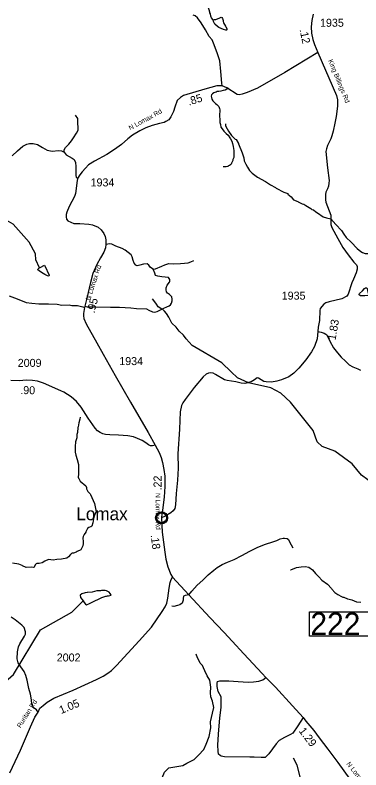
# Model space of a CAD drawing. Extents: x 1248224 to 1454986, y 825081 to 985870.
# Drawn here: x 1407965 to 1413372, y 928641 to 940427 of the extents above; entities that cross this region are included whole.
import ezdxf

# ---------------------------------------------------------------- set-up
doc = ezdxf.new("R2010")
doc.units = 0
for name, color, linetype in [('Exist Civil Demographics Community CELL', 7, 'Continuous'), ('Exist Civil Demographics Community Label', 7, 'Continuous'), ('Exist Hydrographic Creek Single Shore', 7, 'Continuous'), ('Exist Hydrographic Misc Water Feature', 7, 'Continuous'), ('Exist Road Non-System Type 51', 7, 'Continuous'), ('Exist Road Secondary Mileage Hundredths English Label', 7, 'Continuous'), ('Exist Road Secondary Structure Standard Bridge Number Label', 7, 'Continuous'), ('Exist Road Secondary Type 41 Attributed', 7, 'Continuous'), ('Exist Road Secondary Type 51 Attributed', 7, 'Continuous'), ('Exist Road Secondary Type 51 Label', 7, 'Continuous'), ('Exist Road Secondary Type 51 Number Label', 7, 'Continuous')]:
    doc.layers.add(name, color=color, linetype=linetype)

msp = doc.modelspace()

# ---------------------------------------------------------------- linework, layer by layer
at = {"layer": 'Exist Civil Demographics Community CELL'}
msp.add_lwpolyline([(1410178, 932590), (1410179, 932596), (1410181, 932602), (1410184, 932610), (1410187, 932615), (1410190, 932621), (1410194, 932626), (1410198, 932631), (1410203, 932635), (1410208, 932640), (1410213, 932643), (1410218, 932646), (1410223, 932649), (1410229, 932651), (1410234, 932653), (1410239, 932654), (1410244, 932655), (1410248, 932655), (1410254, 932656), (1410259, 932656), (1410264, 932655), (1410269, 932655), (1410274, 932654), (1410279, 932652), (1410284, 932650), (1410291, 932647), (1410297, 932644), (1410302, 932640), (1410307, 932636), (1410311, 932633), (1410315, 932629), (1410319, 932624), (1410322, 932619), (1410325, 932614), (1410327, 932609), (1410329, 932604), (1410331, 932599), (1410332, 932595), (1410333, 932589), (1410334, 932584), (1410334, 932578), (1410334, 932572), (1410333, 932566), (1410333, 932561), (1410331, 932555), (1410329, 932549), (1410327, 932544), (1410324, 932538), (1410320, 932533), (1410317, 932528), (1410313, 932523), (1410307, 932518), (1410302, 932514), (1410297, 932511), (1410293, 932508), (1410286, 932505), (1410279, 932502), (1410273, 932501), (1410266, 932499), (1410262, 932499), (1410257, 932499), (1410252, 932499), (1410248, 932499), (1410242, 932500), (1410236, 932501), (1410231, 932502), (1410226, 932504), (1410222, 932506), (1410218, 932509), (1410211, 932513), (1410205, 932517), (1410201, 932521), (1410196, 932526), (1410193, 932530), (1410190, 932534), (1410186, 932541), (1410184, 932545), (1410182, 932549), (1410180, 932557), (1410178, 932564), (1410178, 932569), (1410177, 932576), (1410177, 932580), (1410178, 932587)], close=True, dxfattribs=at)
for radius in [94.3, 76.7]:
    msp.add_circle((1410256, 932578), radius, dxfattribs=at)
at = {"layer": 'Exist Hydrographic Creek Single Shore'}
for points in [[(1408346, 936480), (1408291, 936606), (1408284, 936698), (1408188, 936884), (1407935, 937165), (1407828, 937223), (1407588, 937287), (1407481, 937390), (1407415, 937398), (1407030, 937331), (1405756, 937025), (1405694, 936997)], [(1412589, 937406), (1412607, 937394), (1412629, 937384), (1412670, 937357), (1412694, 937337), (1412781, 937279), (1412833, 937259), (1412904, 937248), (1412981, 937157), (1413069, 937062), (1413104, 937005), (1413141, 936954), (1413222, 936883), (1413312, 936785), (1413369, 936738), (1413395, 936722), (1413439, 936707), (1413479, 936702), (1413507, 936694), (1413550, 936669), (1413648, 936581)], [(1409212, 924752), (1409187, 924779), (1409176, 925045), (1409111, 925138), (1409159, 925439), (1409047, 925648), (1408885, 925868), (1408846, 926027), (1408821, 926047), (1408857, 926609), (1408899, 926587), (1409425, 927000), (1409765, 927328), (1409920, 927565), (1410151, 928243), (1410301, 928607), (1410369, 928675), (1410586, 928710)]]:
    msp.add_lwpolyline(points, dxfattribs=at)
at = {"layer": 'Exist Hydrographic Misc Water Feature'}
for points in [[(1411064, 940349), (1411058, 940359), (1411038, 940384), (1411026, 940408), (1411019, 940448), (1411011, 940464), (1411011, 940472), (1411004, 940488), (1411004, 940496), (1410977, 940573), (1410978, 940578), (1410951, 940658), (1410924, 940722), (1410926, 940726), (1410916, 940795), (1410899, 940856), (1410884, 940923), (1410881, 940956), (1410871, 940975), (1410846, 941000)], [(1411064, 940349), (1411075, 940353), (1411082, 940357), (1411102, 940360), (1411166, 940383), (1411178, 940391), (1411188, 940393), (1411198, 940391), (1411210, 940374), (1411217, 940344), (1411217, 940328), (1411225, 940304), (1411254, 940256), (1411262, 940247), (1411277, 940215), (1411279, 940207), (1411277, 940199), (1411271, 940193), (1411259, 940191), (1411223, 940200), (1411151, 940233), (1411128, 940250), (1411090, 940285), (1411079, 940306), (1411068, 940328), (1411064, 940349)], [(1411254, 938728), (1411257, 938700), (1411281, 938651), (1411304, 938613), (1411351, 938548), (1411408, 938491), (1411422, 938484), (1411457, 938420), (1411456, 938415), (1411518, 938275), (1411541, 938198), (1411548, 938150), (1411571, 938101), (1411598, 938053), (1411631, 938002), (1411673, 937960), (1411756, 937898), (1411882, 937828), (1411957, 937778), (1412037, 937733), (1412045, 937725), (1412168, 937664), (1412199, 937654), (1412229, 937639), (1412231, 937633), (1412283, 937588), (1412317, 937540), (1412385, 937514), (1412389, 937510), (1412452, 937481), (1412480, 937473), (1412512, 937456), (1412589, 937406)], [(1408339, 936476), (1408358, 936484), (1408426, 936523), (1408431, 936514), (1408499, 936368), (1408495, 936352), (1408471, 936355), (1408439, 936372), (1408433, 936378), (1408380, 936407), (1408341, 936434), (1408323, 936451), (1408321, 936457), (1408328, 936467), (1408339, 936476)], [(1413483, 936097), (1413484, 936094), (1413484, 936086), (1413490, 936062), (1413488, 936054), (1413482, 936048), (1413431, 936043), (1413367, 936044), (1413346, 936058), (1413344, 936072), (1413348, 936080), (1413397, 936119), (1413427, 936159), (1413444, 936168), (1413452, 936170), (1413466, 936166), (1413471, 936158), (1413483, 936097)], [(1410735, 935270), (1410640, 935370), (1410601, 935430), (1410532, 935491), (1410483, 935552), (1410414, 935619), (1410370, 935712), (1410334, 935766), (1410301, 935803), (1410276, 935829), (1410244, 935846), (1410204, 935872), (1410179, 935915), (1410152, 935951), (1410115, 935998)], [(1411343, 934856), (1411197, 934995), (1410735, 935270)], [(1414800, 931512), (1414732, 931558), (1414666, 931609), (1414563, 931903), (1414496, 932269), (1414439, 932372), (1414121, 932736), (1413923, 932858), (1413760, 933019), (1413578, 933098), (1413380, 933243), (1413234, 933420), (1412963, 933616), (1412764, 933689), (1412690, 933766), (1412627, 933941), (1412269, 934382), (1412121, 934526), (1411965, 934605), (1411616, 934687), (1411442, 934763), (1411343, 934856)], [(1408982, 934148), (1408977, 934116), (1408960, 934060), (1408950, 933997), (1408946, 933989), (1408940, 933909), (1408931, 933877), (1408931, 933826), (1408912, 933766), (1408903, 933690), (1408905, 933602), (1408915, 933553), (1408938, 933489), (1408956, 933408), (1408959, 933380), (1408957, 933268), (1408951, 933204), (1408957, 933200), (1408982, 933152), (1409070, 933078), (1409083, 933053), (1409083, 933031), (1409090, 933009), (1409104, 932989), (1409139, 932952), (1409147, 932940), (1409205, 932802), (1409234, 932669), (1409230, 932665), (1409204, 932602), (1409191, 932562), (1409182, 932499), (1409167, 932447), (1409152, 932435), (1409144, 932435), (1409116, 932424), (1409098, 932409), (1409071, 932361), (1409070, 932354), (1409047, 932319), (1409031, 932286), (1409023, 932259), (1409031, 932205), (1409030, 932176), (1409023, 932141), (1409006, 932099), (1408992, 932079), (1408935, 932053), (1408919, 932041), (1408895, 932030), (1408878, 932024), (1408856, 932025), (1408848, 932021), (1408832, 932007), (1408803, 931970), (1408773, 931949), (1408692, 931931), (1408620, 931925), (1408616, 931927), (1408560, 931918), (1408488, 931924), (1408431, 931901), (1408391, 931874), (1408343, 931863), (1408307, 931864), (1408296, 931861), (1408282, 931845), (1408271, 931817), (1408265, 931809), (1408249, 931802), (1408217, 931805), (1408141, 931804), (1408082, 931830), (1408077, 931834), (1408022, 931855), (1407923, 931870)], [(1412269, 931765), (1412277, 931765), (1412366, 931800), (1412438, 931814), (1412502, 931819), (1412556, 931806), (1412617, 931763), (1412664, 931706), (1412716, 931654), (1412759, 931604), (1412848, 931539), (1412912, 931476), (1412920, 931463), (1412967, 931413), (1413011, 931380), (1413070, 931349), (1413090, 931340), (1413106, 931338), (1413162, 931313), (1413167, 931314), (1413229, 931296), (1413305, 931266), (1413373, 931259)], [(1409029, 931279), (1409044, 931256), (1409065, 931229), (1409083, 931219), (1409127, 931238), (1409233, 931293), (1409249, 931297), (1409322, 931331), (1409386, 931353), (1409394, 931353), (1409411, 931361), (1409427, 931360), (1409467, 931371), (1409453, 931398), (1409434, 931414), (1409396, 931435), (1409372, 931442), (1409316, 931443), (1409300, 931439), (1409244, 931437), (1409172, 931419), (1409100, 931412), (1409092, 931409), (1409059, 931406), (1409011, 931391), (1408984, 931372), (1408988, 931331), (1409029, 931279)], [(1402106, 927101), (1402176, 926893), (1402274, 926789), (1402852, 926502), (1403261, 926520), (1403731, 926678), (1404043, 926846), (1404399, 927105), (1404518, 927243), (1404554, 927344), (1404690, 927450), (1405354, 927709), (1405718, 927978), (1406101, 928354), (1406180, 928526), (1406283, 928675), (1406521, 928904), (1407013, 929327), (1407939, 930132), (1408362, 930826), (1408852, 931106), (1409029, 931279)], [(1410586, 928710), (1410653, 928744), (1410765, 928801), (1410831, 928871), (1410916, 928961), (1410955, 929042), (1411000, 929161), (1411025, 929298), (1411020, 929394), (1411052, 929528), (1411073, 929615), (1411052, 929712), (1411028, 929781), (1411022, 929844), (1411024, 929932), (1411012, 930040), (1410970, 930110), (1410933, 930189), (1410912, 930236), (1410897, 930270), (1410860, 930308), (1410838, 930356), (1410819, 930389), (1410796, 930448)], [(1410484, 922832), (1410741, 923162), (1411226, 923919), (1411349, 923977), (1412114, 924329), (1412259, 924468), (1412519, 924988), (1412576, 925328), (1412601, 926188), (1412772, 926440), (1412860, 926639), (1412833, 927000), (1412809, 927024), (1412748, 927317), (1412661, 927552), (1412615, 927786), (1412375, 928717), (1412319, 928826)]]:
    msp.add_lwpolyline(points, dxfattribs=at)
at = {"layer": 'Exist Road Non-System Type 51'}
for points in [[(1411205, 939321), (1411196, 939364), (1411184, 939547), (1411165, 939715), (1411129, 939824), (1411078, 939965), (1411047, 940040), (1410999, 940095), (1410940, 940195), (1410877, 940306), (1410815, 940382), (1410780, 940413), (1410749, 940425)], [(1411304, 939279), (1411277, 939268), (1411251, 939254), (1411219, 939249), (1411183, 939240), (1411153, 939234), (1411124, 939233), (1411108, 939225), (1411088, 939219), (1411072, 939212), (1411052, 939198), (1411040, 939188), (1411035, 939180), (1411033, 939162), (1411035, 939140), (1411040, 939116), (1411059, 939088), (1411077, 939067), (1411101, 939045), (1411118, 939029), (1411132, 939019), (1411142, 939012), (1411150, 938998), (1411159, 938970), (1411165, 938948), (1411164, 938916), (1411160, 938886), (1411161, 938844), (1411166, 938804), (1411169, 938752), (1411175, 938717), (1411184, 938679), (1411201, 938653), (1411229, 938616), (1411250, 938594), (1411268, 938579), (1411295, 938551), (1411321, 938512), (1411334, 938496), (1411353, 938458), (1411363, 938421), (1411376, 938375), (1411385, 938313), (1411388, 938285), (1411387, 938241), (1411385, 938205), (1411372, 938171), (1411368, 938159), (1411359, 938135), (1411351, 938117), (1411343, 938100), (1411332, 938090), (1411318, 938080), (1411310, 938076), (1411300, 938072), (1411290, 938065), (1411284, 938063), (1411266, 938057), (1411254, 938057), (1411242, 938056), (1411220, 938060)], [(1408732, 938288), (1408735, 938325), (1408752, 938360), (1408806, 938413), (1408846, 938463), (1408880, 938510), (1408926, 938586), (1408951, 938630), (1408952, 938672), (1408948, 938740), (1408948, 938810), (1408912, 938867)], [(1409055, 935880), (1409094, 935874), (1409229, 935871), (1409455, 935865), (1409600, 935865), (1409773, 935856), (1409865, 935847), (1410018, 935838), (1410058, 935821), (1410115, 935794), (1410144, 935790), (1410185, 935797), (1410231, 935818), (1410293, 935849), (1410337, 935871), (1410376, 935887), (1410393, 935904), (1410409, 935928), (1410420, 935965), (1410420, 935994), (1410415, 936026), (1410382, 936062), (1410347, 936083), (1410332, 936107), (1410325, 936138), (1410328, 936171), (1410345, 936212), (1410380, 936255), (1410387, 936275), (1410387, 936299), (1410363, 936330), (1410313, 936336), (1410260, 936339), (1410197, 936349), (1410162, 936360), (1410148, 936400), (1410122, 936461), (1410085, 936487), (1410056, 936520), (1410030, 936544), (1409975, 936536), (1409914, 936522), (1409874, 936514), (1409853, 936520), (1409829, 936553), (1409813, 936595), (1409794, 936651), (1409778, 936684), (1409732, 936721), (1409688, 936757), (1409642, 936783), (1409541, 936820), (1409478, 936849), (1409447, 936855), (1409383, 936844)], [(1410122, 936461), (1410162, 936463), (1410260, 936509), (1410308, 936525), (1410370, 936547), (1410448, 936544), (1410554, 936549), (1410613, 936553), (1410669, 936558), (1410715, 936575), (1410762, 936597)], [(1407873, 936046), (1407996, 935995), (1408138, 935939), (1408225, 935927), (1408337, 935917), (1408490, 935917), (1408623, 935912), (1408696, 935899), (1408810, 935901), (1408851, 935892), (1408939, 935890), (1409024, 935871), (1409051, 935859)], [(1412697, 935484), (1412749, 935477), (1412799, 935463), (1412823, 935445), (1412840, 935432), (1412888, 935338), (1412946, 935231), (1413006, 935152), (1413063, 935087), (1413133, 935023), (1413191, 934965), (1413244, 934933), (1413322, 934905), (1413368, 934882)], [(1410680, 931377), (1410727, 931431), (1410814, 931524), (1410900, 931602), (1410985, 931688), (1411074, 931759), (1411125, 931803), (1411201, 931848), (1411287, 931887), (1411341, 931906), (1411391, 931929), (1411509, 931989), (1411634, 932057), (1411763, 932118), (1411883, 932167), (1411996, 932203), (1412058, 932225), (1412112, 932249), (1412155, 932259), (1412180, 932259), (1412220, 932255), (1412238, 932241), (1412260, 932194), (1412283, 932158), (1412307, 932108)], [(1410680, 931377), (1410654, 931372), (1410624, 931366), (1410598, 931352), (1410591, 931316), (1410591, 931289), (1410576, 931243), (1410542, 931219), (1410505, 931207), (1410450, 931195), (1410416, 931197)], [(1408324, 929544), (1408301, 929580), (1408263, 929605), (1408241, 929632), (1408226, 929669), (1408221, 929736), (1408207, 929822), (1408182, 929912), (1408152, 930040), (1408132, 930115), (1408108, 930179), (1408053, 930251), (1408016, 930313), (1407996, 930375), (1408001, 930486), (1408019, 930563), (1408041, 930612), (1408113, 930729), (1408130, 930762), (1408130, 930799), (1408105, 930863), (1408071, 930903), (1407967, 930982), (1407905, 931027)], [(1412468, 929457), (1412387, 929329), (1412306, 929213), (1412273, 929196), (1412176, 929149), (1412095, 929099), (1412045, 929046), (1411933, 928894), (1411876, 928837), (1411815, 928835), (1411705, 928840), (1411637, 928840), (1411242, 928847), (1411190, 928854), (1411171, 928868), (1411145, 928885), (1411138, 928932), (1411135, 929025), (1411145, 929201), (1411169, 929455), (1411185, 929614), (1411186, 929782), (1411138, 929863), (1411126, 929941), (1411126, 929993), (1411129, 930024), (1411164, 930034), (1411309, 930034), (1411452, 930022), (1411611, 930010), (1411692, 930017), (1411777, 930027), (1411841, 930048), (1411884, 930086)]]:
    msp.add_lwpolyline(points, dxfattribs=at)
at = {"layer": 'Exist Road Secondary Structure Standard Bridge Number Label'}
msp.add_lwpolyline([(1412570, 931111), (1413499, 931111), (1413499, 930727), (1412570, 930727)], close=True, dxfattribs=at)
at = {"layer": 'Exist Road Secondary Type 41 Attributed'}
for points in [[(1407919, 938228), (1408001, 938305), (1408088, 938378), (1408149, 938411), (1408192, 938423), (1408247, 938421), (1408314, 938405), (1408392, 938362), (1408467, 938319), (1408543, 938303), (1408642, 938311), (1408691, 938307), (1408732, 938288), (1408765, 938246), (1408810, 938219), (1408859, 938195), (1408889, 938172), (1408910, 938127), (1408916, 938062), (1408916, 937925), (1408921, 937897), (1408942, 937875)], [(1407883, 928594), (1408052, 928948), (1408205, 929312), (1408276, 929466), (1408324, 929544), (1408354, 929604), (1408404, 929646), (1408469, 929698), (1408569, 929761), (1408875, 929888), (1409237, 930054), (1409345, 930104), (1409414, 930150), (1409475, 930191), (1409553, 930269), (1409907, 930656), (1410096, 930872), (1410265, 931113), (1410310, 931189), (1410336, 931247), (1410352, 931325), (1410373, 931479), (1410388, 931568), (1410406, 931616), (1410427, 931653)]]:
    msp.add_lwpolyline(points, dxfattribs=at)
at = {"layer": 'Exist Road Secondary Type 51 Attributed'}
for points in [[(1412625, 940443), (1412603, 940343), (1412593, 940243), (1412602, 940143), (1412622, 940048), (1412647, 939970), (1412698, 939843)], [(1412698, 939843), (1412184, 939532), (1411754, 939287), (1411594, 939218), (1411516, 939192), (1411469, 939184), (1411436, 939186), (1411274, 939293), (1411205, 939321), (1411120, 939320), (1410933, 939273), (1410599, 939169), (1410551, 939141), (1410502, 939094), (1410463, 938992), (1410441, 938924), (1410401, 938841), (1410367, 938794), (1410321, 938767), (1410294, 938751), (1410221, 938735), (1410108, 938704), (1410010, 938666), (1409914, 938621), (1409803, 938552), (1409729, 938495), (1409628, 938407), (1409519, 938328), (1409399, 938250), (1409208, 938144), (1409113, 938088), (1409066, 938038), (1409014, 937982), (1408979, 937934), (1408942, 937875)], [(1412698, 939843), (1412991, 939174), (1413006, 939104), (1413004, 939004), (1412985, 938846), (1412965, 938739), (1412936, 938614), (1412920, 938543), (1412901, 938497), (1412851, 938389), (1412833, 938340), (1412825, 938295), (1412852, 938040), (1412874, 937844), (1412873, 937801), (1412867, 937757), (1412849, 937714), (1412823, 937662), (1412820, 937624), (1412818, 937545), (1412823, 937506), (1412901, 937302), (1412904, 937248)], [(1408942, 937875), (1408930, 937806), (1408921, 937722), (1408910, 937641), (1408892, 937594), (1408810, 937438), (1408775, 937350), (1408764, 937313), (1408766, 937277), (1408771, 937240), (1408791, 937215), (1408835, 937192), (1408882, 937175), (1408977, 937171), (1409120, 937165), (1409177, 937152), (1409263, 937114), (1409311, 937073), (1409353, 937016), (1409372, 936972), (1409382, 936919), (1409384, 936865), (1409383, 936844), (1409377, 936792), (1409353, 936726), (1409303, 936639), (1409242, 936534), (1409203, 936441), (1409181, 936391), (1409147, 936250), (1409087, 936009), (1409055, 935880), (1409051, 935859), (1409034, 935766), (1409034, 935732), (1409042, 935689), (1409076, 935605), (1409243, 935311), (1409345, 935134), (1409528, 934800), (1409769, 934385), (1410045, 933912), (1410153, 933710)], [(1412904, 937248), (1412902, 937159), (1412918, 937111), (1413010, 936939), (1413090, 936796), (1413171, 936685), (1413261, 936568), (1413303, 936528), (1413313, 936501), (1413313, 936459), (1413296, 936404), (1413256, 936302), (1413229, 936246), (1413174, 936069), (1413151, 936037), (1413076, 935998), (1412875, 935951), (1412826, 935933), (1412791, 935911), (1412737, 935845), (1412728, 935812), (1412724, 935660), (1412706, 935554), (1412697, 935484), (1412686, 935374), (1412648, 935250), (1412601, 935169), (1412509, 935046), (1412404, 934916), (1412322, 934837), (1412244, 934778), (1412129, 934732), (1412057, 934709), (1411973, 934698), (1411892, 934699), (1411855, 934708), (1411771, 934758), (1411750, 934764), (1411710, 934731), (1411655, 934702), (1411555, 934675), (1411502, 934679), (1411416, 934700), (1411280, 934722), (1411240, 934734), (1411101, 934817), (1411060, 934836), (1411023, 934840), (1410988, 934835), (1410954, 934821), (1410905, 934780), (1410766, 934613), (1410622, 934425), (1410590, 934373), (1410568, 934330), (1410549, 934233), (1410536, 933963), (1410511, 933576), (1410513, 933351), (1410507, 933167), (1410485, 932955), (1410474, 932779), (1410462, 932721), (1410439, 932688), (1410400, 932657), (1410312, 932602), (1410256, 932577)], [(1410153, 933710), (1410114, 933699), (1410084, 933703), (1410052, 933715), (1410012, 933746), (1409953, 933783), (1409881, 933818), (1409818, 933841), (1409729, 933856), (1409584, 933869), (1409449, 933871), (1409381, 933878), (1409339, 933888), (1409294, 933907), (1409254, 933938), (1409220, 933977), (1409109, 934134), (1408999, 934303), (1408926, 934396), (1408844, 934467), (1408727, 934540), (1408683, 934562), (1408412, 934678), (1408314, 934709), (1408239, 934724), (1408138, 934725), (1408034, 934718), (1407898, 934724)], [(1410153, 933710), (1410218, 933598), (1410249, 933520), (1410271, 933440), (1410291, 933333), (1410305, 933226), (1410305, 933065), (1410296, 932898), (1410269, 932697), (1410258, 932640), (1410256, 932577)], [(1410256, 932577), (1410265, 932355), (1410305, 932043), (1410320, 931931), (1410351, 931811), (1410398, 931693), (1410427, 931653)], [(1410427, 931653), (1410680, 931377), (1411010, 931019), (1411235, 930785), (1411360, 930650), (1411544, 930452), (1411827, 930144), (1411884, 930086), (1412035, 929931), (1412302, 929640), (1412468, 929457), (1412509, 929403), (1412634, 929257), (1412722, 929142), (1412853, 928966), (1413011, 928756), (1413198, 928497)]]:
    msp.add_lwpolyline(points, dxfattribs=at)

# ---------------------------------------------------------------- texts
at = {"layer": 'Exist Civil Demographics Community Label'}
msp.add_text('Lomax', height=200, dxfattribs=at).set_placement((1408923, 932540))
at = {"layer": 'Exist Road Secondary Mileage Hundredths English Label'}
for s, rotation, p in [('.12', 281.7296, (1412413, 940198)), ('.85', 17.2685, (1410684, 939013)), ('.95', 76.0493, (1409207, 935766)), ('1.83', 80.1135, (1412975, 935344)), ('.90', 359.3968, (1408046, 934509)), ('.22', 90, (1410255, 933005)), ('.18', 277.321, (1410085, 932308)), ('1.05', 22.5201, (1408685, 929512)), ('1.29', 307.3123, (1412394, 929248))]:
    msp.add_text(s, height=125, rotation=rotation, dxfattribs=at).set_placement(p)
at = {"layer": 'Exist Road Secondary Structure Standard Bridge Number Label'}
msp.add_text('222', height=350, dxfattribs=at).set_placement((1412583, 930747))
at = {"layer": 'Exist Road Secondary Type 51 Label'}
for s, rotation, p in [('King Billings Rd', 292.2794, (1412859, 939718)), ('N Lomax Rd', 28.6945, (1409766, 938626)), ('N Lomax Rd', 72.0444, (1409138, 935965)), ('N Lomax Rd', 270.3253, (1410163, 932965)), ('Ruritan Rd', 57.8668, (1408051, 929290)), ('N Lomax Rd', 308.1563, (1413141, 928732))]:
    msp.add_text(s, height=75, rotation=rotation, dxfattribs=at).set_placement(p)
at = {"layer": 'Exist Road Secondary Type 51 Number Label'}
for s, p in [('1935', (1412733, 940245)), ('1934', (1409146, 937752)), ('1935', (1412134, 935984)), ('2009', (1408007, 934934)), ('1934', (1409594, 934962)), ('2002', (1408617, 930334))]:
    msp.add_text(s, height=125, dxfattribs=at).set_placement(p)

doc.saveas('drawing.dxf')
